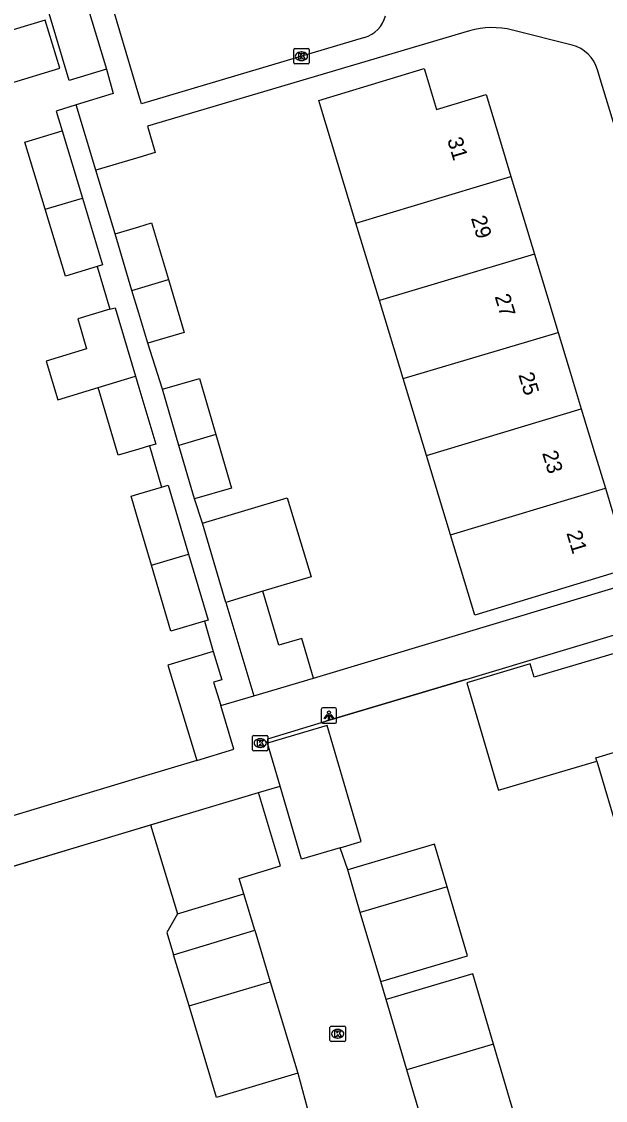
# Model space of a CAD drawing. Extents: x 157767 to 159171, y 387842 to 389425.
# Drawn here: x 158492.4 to 158530.3, y 388530 to 388600.1 of the extents above; entities that cross this region are included whole.
import ezdxf

# ---------------------------------------------------------------- set-up
doc = ezdxf.new("R2010")
doc.units = 0
for name, color, linetype in [('IMGEO_Kolk', 7, 'Continuous'), ('IMGEO_Lichtpunt', 7, 'Continuous'), ('IMGEO_Muur', 7, 'Continuous'), ('IMGEO_Pand', 7, 'Continuous'), ('IMGEO_Pand_nummerreeks', 7, 'Continuous'), ('IMGEO_Rijbaan_lokaal_open', 7, 'Continuous'), ('IMGEO_Voetpad_open', 7, 'Continuous')]:
    doc.layers.add(name, color=color, linetype=linetype)

msp = doc.modelspace()

# ---------------------------------------------------------------- linework, layer by layer
at = {"layer": 'IMGEO_Kolk'}
for p, q in [((158510.072, 388597.399), (158510.072, 388598.251)), ((158510.147, 388598.325), (158510.999, 388598.325)), ((158510.56, 388598.105), (158510.585, 388598.105)), ((158511.073, 388598.251), (158511.073, 388597.399)), ((158510.999, 388597.325), (158510.147, 388597.325)), ((158510.583, 388597.545), (158510.558, 388597.545)), ((158507.391, 388552.78), (158507.391, 388553.632)), ((158507.466, 388553.706), (158508.318, 388553.706)), ((158507.879, 388553.486), (158507.904, 388553.486)), ((158508.392, 388553.632), (158508.392, 388552.78)), ((158508.318, 388552.706), (158507.466, 388552.706)), ((158507.902, 388552.926), (158507.877, 388552.926)), ((158512.426, 388533.9), (158512.426, 388534.752)), ((158512.501, 388534.826), (158513.353, 388534.826)), ((158512.914, 388534.606), (158512.939, 388534.606)), ((158513.427, 388534.752), (158513.427, 388533.9)), ((158513.353, 388533.826), (158512.501, 388533.826)), ((158512.937, 388534.046), (158512.912, 388534.046))]:
    msp.add_line(p, q, dxfattribs=at)
for points in [[(158510.072, 388597.399), (158510.072, 388598.251)], [(158510.147, 388598.325), (158510.999, 388598.325)], [(158510.393, 388598.025), (158510.516, 388598.025), (158510.516, 388597.874), (158510.646, 388598.025), (158510.81, 388598.025), (158510.664, 388597.874), (158510.817, 388597.625), (158510.665, 388597.625), (158510.58, 388597.789), (158510.516, 388597.722), (158510.516, 388597.625), (158510.393, 388597.625), (158510.393, 388598.025)], [(158511.073, 388598.251), (158511.073, 388597.399)], [(158510.999, 388597.325), (158510.147, 388597.325)], [(158507.391, 388552.78), (158507.391, 388553.632)], [(158507.466, 388553.706), (158508.318, 388553.706)], [(158507.712, 388553.406), (158507.835, 388553.406), (158507.835, 388553.255), (158507.965, 388553.406), (158508.129, 388553.406), (158507.983, 388553.255), (158508.136, 388553.006), (158507.984, 388553.006), (158507.899, 388553.17), (158507.835, 388553.103), (158507.835, 388553.006), (158507.712, 388553.006), (158507.712, 388553.406)], [(158508.392, 388553.632), (158508.392, 388552.78)], [(158508.318, 388552.706), (158507.466, 388552.706)], [(158512.426, 388533.9), (158512.426, 388534.752)], [(158512.501, 388534.826), (158513.353, 388534.826)], [(158512.747, 388534.526), (158512.87, 388534.526), (158512.87, 388534.375), (158513, 388534.526), (158513.164, 388534.526), (158513.018, 388534.375), (158513.171, 388534.126), (158513.019, 388534.126), (158512.934, 388534.29), (158512.87, 388534.223), (158512.87, 388534.126), (158512.747, 388534.126), (158512.747, 388534.526)], [(158513.427, 388534.752), (158513.427, 388533.9)], [(158513.353, 388533.826), (158512.501, 388533.826)]]:
    msp.add_lwpolyline(points, dxfattribs=at)
for centre, start, end in [((158510.149, 388598.249), 91.55205, 178.44795), ((158510.149, 388598.249), 91.55205, 178.44795), ((158510.997, 388598.249), 1.55205, 88.44795), ((158510.997, 388598.249), 1.55205, 88.44795), ((158510.149, 388597.401), 181.55205, 268.44795), ((158510.149, 388597.401), 181.55205, 268.44795), ((158510.997, 388597.401), 271.55205, 358.44795), ((158510.997, 388597.401), 271.55205, 358.44795), ((158507.468, 388553.63), 91.55205, 178.44795), ((158507.468, 388553.63), 91.55205, 178.44795), ((158508.316, 388553.63), 1.55205, 88.44795), ((158508.316, 388553.63), 1.55205, 88.44795), ((158507.468, 388552.782), 181.55205, 268.44795), ((158507.468, 388552.782), 181.55205, 268.44795), ((158508.316, 388552.782), 271.55205, 358.44795), ((158508.316, 388552.782), 271.55205, 358.44795), ((158512.503, 388534.75), 91.55205, 178.44795), ((158512.503, 388534.75), 91.55205, 178.44795), ((158513.351, 388534.75), 1.55205, 88.44795), ((158513.351, 388534.75), 1.55205, 88.44795), ((158512.503, 388533.902), 181.55205, 268.44795), ((158512.503, 388533.902), 181.55205, 268.44795), ((158513.351, 388533.902), 271.55205, 358.44795), ((158513.351, 388533.902), 271.55205, 358.44795)]:
    msp.add_arc(centre, 0.0765, start, end, dxfattribs=at)
for centre, major_axis, ratio, start_param, end_param in [((158510.559, 388597.825), (-0.387, 0.002), 0.722429, 4.712389, 7.853982), ((158510.584, 388597.825), (-0.39, 0.002), 0.717154, 1.570796, 4.712389), ((158507.878, 388553.206), (-0.387, 0.002), 0.722429, 4.712389, 7.853982), ((158507.903, 388553.206), (-0.39, 0.002), 0.717154, 1.570796, 4.712389), ((158512.913, 388534.326), (-0.387, 0.002), 0.722429, 4.712389, 7.853982), ((158512.938, 388534.326), (-0.39, 0.002), 0.717154, 1.570796, 4.712389)]:
    msp.add_ellipse(centre, major_axis=major_axis, ratio=ratio, start_param=start_param, end_param=end_param, dxfattribs=at)
at = {"layer": 'IMGEO_Lichtpunt'}
for p, q in [((158511.863, 388555.4), (158511.863, 388554.593)), ((158511.863, 388555.4), (158511.863, 388554.593)), ((158512.765, 388555.495), (158511.957, 388555.495)), ((158512.765, 388555.495), (158511.957, 388555.495)), ((158512.859, 388554.593), (158512.859, 388555.4)), ((158512.859, 388554.593), (158512.859, 388555.4)), ((158511.957, 388554.499), (158512.765, 388554.499)), ((158511.957, 388554.499), (158512.765, 388554.499))]:
    msp.add_line(p, q, dxfattribs=at)
for points in [[(158512.237, 388555.064), (158512.276, 388555.036), (158512.088, 388554.774), (158512.05, 388554.801), (158512.237, 388555.064)], [(158512.339, 388555.016), (158512.386, 388555.016), (158512.386, 388554.694), (158512.339, 388554.694), (158512.339, 388555.016)], [(158512.449, 388555.036), (158512.487, 388555.063), (158512.674, 388554.801), (158512.635, 388554.773), (158512.449, 388555.036)]]:
    msp.add_lwpolyline(points, dxfattribs=at)
msp.add_circle((158512.362, 388555.198), 0.0994, dxfattribs=at)
for centre, start, end in [((158511.957, 388555.4), 90, 180), ((158511.957, 388555.4), 90, 180), ((158512.765, 388555.4), 0, 90), ((158512.765, 388555.4), 0, 90), ((158511.957, 388554.593), 180, 270), ((158511.957, 388554.593), 180, 270), ((158512.765, 388554.593), 270, 0), ((158512.765, 388554.593), 270, 360)]:
    msp.add_arc(centre, 0.0946, start, end, dxfattribs=at)
at = {"layer": 'IMGEO_Muur'}
for points in [[(158521.25, 388557.35), (158512.151, 388554.624)], [(158503.928, 388548.831), (158484.947, 388543.126)]]:
    msp.add_lwpolyline(points, dxfattribs=at)
at = {"layer": 'IMGEO_Pand'}
for points in [[(158496.584, 388601.334), (158497.896, 388596.984)], [(158490.653, 388599.184), (158491.602, 388596.056), (158494.863, 388597.046), (158493.914, 388600.173), (158490.653, 388599.184)], [(158497.896, 388596.984), (158495.482, 388596.256), (158494.171, 388600.602)], [(158514.115, 388586.989), (158511.768, 388594.726), (158511.703, 388594.942), (158518.546, 388597.017), (158518.627, 388596.751), (158519.352, 388594.356), (158522.574, 388595.333), (158523.436, 388592.49), (158524.187, 388590.014)], [(158493.91, 388587.884), (158492.594, 388592.239), (158495.013, 388592.97)], [(158495.013, 388592.97), (158496.331, 388588.608)], [(158514.115, 388586.989), (158524.187, 388590.014)], [(158524.187, 388590.014), (158524.899, 388587.667), (158525.716, 388584.971)], [(158493.91, 388587.884), (158496.331, 388588.608)], [(158496.331, 388588.608), (158497.643, 388584.266), (158497.284, 388584.157)], [(158497.284, 388584.157), (158495.224, 388583.535), (158493.91, 388587.884)], [(158498.457, 388586.285), (158500, 388586.747), (158500.827, 388586.994), (158501.924, 388583.328)], [(158515.642, 388581.954), (158514.115, 388586.989)], [(158499.555, 388582.617), (158498.457, 388586.285)], [(158525.716, 388584.971), (158515.642, 388581.954)], [(158525.716, 388584.971), (158526.521, 388582.318), (158527.259, 388579.884)], [(158499.555, 388582.617), (158501.924, 388583.328)], [(158501.924, 388583.328), (158502.954, 388579.886), (158500.584, 388579.177)], [(158500.584, 388579.177), (158500, 388581.129), (158499.555, 388582.617)], [(158517.179, 388576.883), (158515.642, 388581.954)], [(158498.109, 388581.385), (158496.026, 388580.765), (158496.607, 388578.816), (158493.976, 388578.022), (158494.731, 388575.516), (158497.354, 388576.307)], [(158498.109, 388581.385), (158498.459, 388581.489), (158499.784, 388577.04)], [(158517.179, 388576.883), (158527.259, 388579.884)], [(158527.259, 388579.884), (158527.974, 388577.527), (158528.763, 388574.926)], [(158497.354, 388576.307), (158499.784, 388577.04)], [(158499.784, 388577.04), (158500, 388576.317), (158501.097, 388572.634), (158500.693, 388572.514)], [(158500.693, 388572.514), (158500, 388572.308), (158498.664, 388571.91), (158497.354, 388576.307)], [(158501.533, 388576.195), (158503.938, 388576.899), (158505.004, 388573.256)], [(158518.697, 388571.879), (158517.179, 388576.883)], [(158502.602, 388572.541), (158501.533, 388576.195)], [(158518.697, 388571.879), (158528.763, 388574.926)], [(158528.763, 388574.926), (158529.603, 388572.153), (158530.329, 388569.759)], [(158505.004, 388573.256), (158502.602, 388572.541)], [(158505.004, 388573.256), (158506.024, 388569.771), (158503.619, 388569.067)], [(158503.619, 388569.067), (158502.602, 388572.541)], [(158520.257, 388566.734), (158518.697, 388571.879)], [(158501.483, 388569.841), (158501.91, 388569.967), (158503.236, 388565.488)], [(158500.821, 388564.763), (158500, 388567.537), (158499.492, 388569.252), (158500, 388569.403), (158501.483, 388569.841)], [(158530.329, 388569.759), (158531.058, 388567.355), (158531.9, 388564.58), (158521.836, 388561.527), (158520.257, 388566.734)], [(158520.257, 388566.734), (158530.329, 388569.759)], [(158504.131, 388567.484), (158509.651, 388569.142), (158511.192, 388564.01), (158508.055, 388563.068)], [(158505.661, 388562.349), (158504.131, 388567.484)], [(158500.821, 388564.763), (158503.236, 388565.488)], [(158503.236, 388565.488), (158504.507, 388561.192), (158504.274, 388561.123)], [(158504.274, 388561.123), (158502.09, 388560.477), (158500.821, 388564.763)], [(158508.055, 388563.068), (158505.661, 388562.349)], [(158511.356, 388557.426), (158510.588, 388560.005), (158509.1, 388559.562), (158508.055, 388563.068)], [(158505.661, 388562.349), (158507.472, 388556.269)], [(158537.399, 388554.806), (158535.722, 388560.46), (158525.693, 388557.485), (158525.438, 388558.348), (158521.316, 388557.126), (158522.737, 388552.333), (158523.324, 388550.351), (158523.384, 388550.149), (158529.765, 388552.044)], [(158504.824, 388559.168), (158501.885, 388558.275), (158503.77, 388552.082)], [(158504.824, 388559.168), (158505.386, 388557.319), (158504.86, 388557.159), (158505.321, 388555.643)], [(158507.472, 388556.269), (158511.356, 388557.426)], [(158503.77, 388552.082), (158506.182, 388552.816), (158505.321, 388555.643)], [(158529.765, 388552.044), (158529.701, 388552.259), (158537.465, 388554.582), (158537.399, 388554.806)], [(158513.085, 388546.412), (158514.456, 388546.817), (158512.233, 388554.346), (158508.361, 388553.203)], [(158509.182, 388550.421), (158508.361, 388553.203)], [(158529.765, 388552.044), (158531.218, 388547.148)], [(158513.085, 388546.412), (158510.584, 388545.674), (158509.182, 388550.421)], [(158500.759, 388547.895), (158507.769, 388549.996)], [(158506.825, 388543.426), (158506.526, 388544.415), (158509.214, 388545.23), (158507.769, 388549.996)], [(158500.759, 388547.895), (158502.508, 388542.128)], [(158520.042, 388543.87), (158519.224, 388546.645), (158513.579, 388544.979)], [(158514.398, 388542.214), (158513.579, 388544.979)], [(158502.508, 388542.128), (158506.825, 388543.426)], [(158507.539, 388541.051), (158506.825, 388543.426)], [(158520.042, 388543.87), (158514.398, 388542.214)], [(158515.725, 388537.731), (158521.359, 388539.399), (158520.042, 388543.87)], [(158502.508, 388542.128), (158501.829, 388540.913), (158502.264, 388539.465)], [(158515.725, 388537.731), (158514.398, 388542.214)], [(158502.264, 388539.465), (158507.539, 388541.051)], [(158507.539, 388541.051), (158508.545, 388537.706)], [(158503.264, 388536.139), (158502.264, 388539.465)], [(158503.264, 388536.139), (158508.545, 388537.706)], [(158508.545, 388537.706), (158510.329, 388531.77)], [(158523.053, 388533.651), (158521.704, 388538.229), (158516.072, 388536.561)], [(158517.43, 388531.977), (158516.072, 388536.561)], [(158510.329, 388531.77), (158505.055, 388530.185), (158503.264, 388536.139)], [(158523.053, 388533.651), (158517.43, 388531.977)], [(158524.589, 388528.436), (158523.053, 388533.651)], [(158518.969, 388526.78), (158517.43, 388531.977)]]:
    msp.add_lwpolyline(points, dxfattribs=at)
at = {"layer": 'IMGEO_Rijbaan_lokaal_open'}
for points in [[(158507.769, 388549.996), (158509.182, 388550.421)], [(158513.579, 388544.979), (158513.085, 388546.412)], [(158516.072, 388536.561), (158515.725, 388537.731)], [(158510.329, 388531.77), (158510.948, 388529.523)]]:
    msp.add_lwpolyline(points, dxfattribs=at)
at = {"layer": 'IMGEO_Voetpad_open'}
for points in [[(158514.666, 388599.041), (158500.168, 388594.735), (158500, 388595.302), (158496.294, 388607.79), (158500, 388611.551), (158505.396, 388617.026), (158516.525, 388605.92)], [(158521.495, 388599.465), (158500.564, 388593.281), (158501.067, 388591.565), (158500, 388591.25), (158497.209, 388590.425)], [(158528.169, 388598.544), (158524.281, 388599.522)], [(158497.896, 388596.984), (158498.338, 388595.404), (158495.931, 388594.661)], [(158531.011, 388593.022), (158529.994, 388596.346), (158529.811, 388596.945)], [(158495.931, 388594.661), (158494.624, 388594.258), (158495.013, 388592.97)], [(158497.209, 388590.425), (158495.931, 388594.661)], [(158498.457, 388586.285), (158497.209, 388590.425)], [(158497.284, 388584.157), (158498.109, 388581.385)], [(158501.533, 388576.195), (158500.584, 388579.177)], [(158500.693, 388572.514), (158501.483, 388569.841)], [(158504.131, 388567.484), (158503.619, 388569.067)], [(158511.356, 388557.426), (158539.336, 388565.822)], [(158508.361, 388553.203), (158508.379, 388553.494), (158512.151, 388554.624), (158521.25, 388557.35), (158540.094, 388562.995)], [(158504.274, 388561.123), (158504.824, 388559.168)], [(158505.321, 388555.643), (158507.472, 388556.269)], [(158503.77, 388552.082), (158500, 388550.948), (158473.046, 388542.834)], [(158484.947, 388543.126), (158500.759, 388547.895)]]:
    msp.add_lwpolyline(points, dxfattribs=at)
for centre, radius, start, end in [((158514.091, 388600.972), 2.015, 286.58832, 344.97795), ((158522.992, 388594.413), 5.269, 75.83975, 106.5044), ((158527.614, 388596.331), 2.281, 15.60858, 75.91168)]:
    msp.add_arc(centre, radius, start, end, dxfattribs=at)

# ---------------------------------------------------------------- texts
at = {"layer": 'IMGEO_Pand_nummerreeks'}
for s, p in [('31', (158520.034, 388592.405)), ('29', (158521.579, 388587.31)), ('27', (158523.122, 388582.223)), ('25', (158524.664, 388577.136)), ('23', (158526.207, 388572.05)), ('21', (158527.783, 388566.855))]:
    msp.add_text(s, height=1, rotation=286.87019, dxfattribs=at).set_placement(p)

doc.saveas('drawing.dxf')
